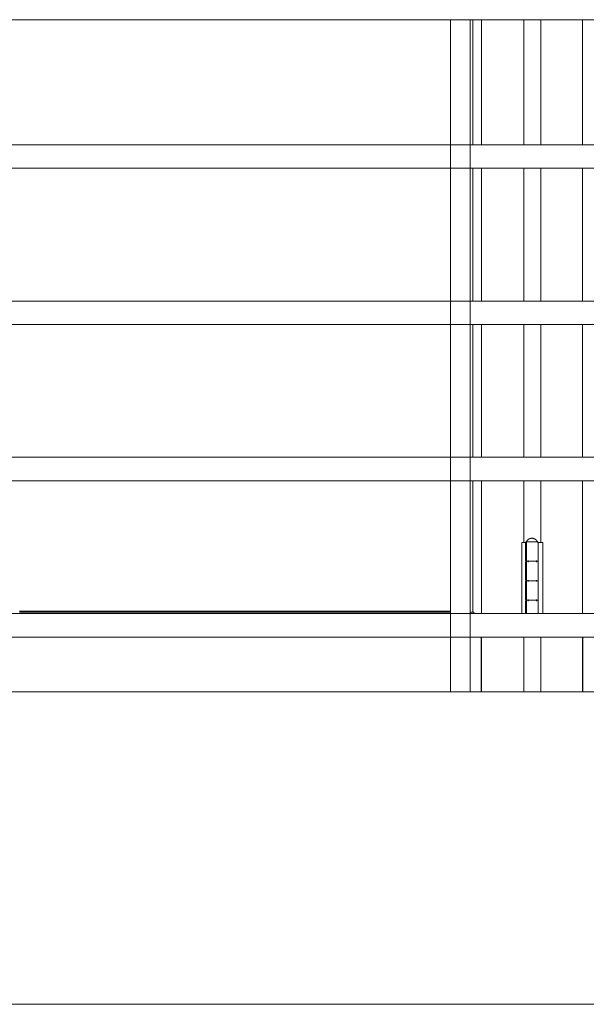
# Model space of a CAD drawing. Header units: inches. Extents: x 424 to 2043, y -237 to 445.
# Tile 826 of 965: x 865.714 to 866.439, y 228.297 to 229.557. Entities that reach past the tile are written whole.
import ezdxf

# ---------------------------------------------------------------- set-up
doc = ezdxf.new("R2010")
doc.units = ezdxf.units.IN
doc.header["$MEASUREMENT"] = 0
for name, color, linetype, lineweight in [('A-DOOR', 31, 'Continuous', 9), ('A-FLOR', 192, 'Continuous', 9), ('A-FLOR-HRAL', 11, 'Continuous', 9)]:
    doc.layers.add(name, color=color, linetype=linetype, lineweight=lineweight)

# ---------------------------------------------------------------- blocks, each defined once
blk = doc.blocks.new('Railing - 25mm-V17-Section 1')
at = {"layer": 'A-FLOR-HRAL'}
for p, q in [((-111.9179, 6.46), (-111.9179, 5.6)), ((-111.906, 6.46), (-111.9179, 6.46)), ((-111.893, 6.46), (-111.906, 6.46)), ((-111.8929, 5.6), (-111.8929, 6.46))]:
    blk.add_line(p, q, dxfattribs=at)
blk = doc.blocks.new('Railing - Railing-202422-Section 1')
at = {"layer": 'A-FLOR-HRAL'}
for p, q in [((-120.33, 14.46), (-109.4346, 14.46)), ((-109.4441, 14.3), (-120.33, 14.3)), ((-120.33, 14.27), (-109.4459, 14.27)), ((-109.456, 14.1), (-120.33, 14.1)), ((-120.33, 14.07), (-109.4578, 14.07)), ((-109.4678, 13.9), (-120.33, 13.9)), ((-120.33, 13.87), (-109.4696, 13.87)), ((-109.4797, 13.7), (-120.3302, 13.7)), ((-120.3301, 13.67), (-109.4815, 13.67))]:
    blk.add_line(p, q, dxfattribs=at)
blk.add_blockref('Railing - 25mm-V17-Section 1', (1.2968, 8))
blk = doc.blocks.new('5-panel_Bi-fold_external_door_10806 - Type 1-V72-Section 1')
at = {"layer": 'A-DOOR'}
for p, q in [((-110.5927, 14.46), (-110.5927, 14.3)), ((-110.5812, 14.46), (-110.5812, 14.3)), ((-110.527, 14.46), (-110.527, 14.3)), ((-110.5056, 14.46), (-110.5056, 14.3)), ((-110.4523, 14.46), (-110.4523, 14.3)), ((-110.5927, 14.27), (-110.5927, 14.1)), ((-110.5812, 14.27), (-110.5812, 14.1)), ((-110.527, 14.27), (-110.527, 14.1)), ((-110.5056, 14.27), (-110.5056, 14.1)), ((-110.4523, 14.27), (-110.4523, 14.1)), ((-110.5927, 14.07), (-110.5927, 13.9)), ((-110.5812, 14.07), (-110.5812, 13.9)), ((-110.527, 14.07), (-110.527, 13.9)), ((-110.5056, 14.07), (-110.5056, 13.9)), ((-110.4523, 14.07), (-110.4523, 13.9)), ((-110.5927, 13.87), (-110.5927, 13.7018)), ((-110.5812, 13.87), (-110.5812, 13.7)), ((-110.527, 13.87), (-110.527, 13.791)), ((-110.5056, 13.87), (-110.5056, 13.791)), ((-110.4523, 13.87), (-110.4523, 13.7)), ((-110.5299, 13.791), (-110.5256, 13.791)), ((-110.5299, 13.7), (-110.5299, 13.791)), ((-110.5256, 13.791), (-110.5239, 13.791)), ((-110.5249, 13.791), (-110.5249, 13.768)), ((-110.5239, 13.7), (-110.5239, 13.791)), ((-110.5169, 13.792), (-110.523, 13.792)), ((-110.5108, 13.792), (-110.5169, 13.792)), ((-110.5098, 13.791), (-110.5091, 13.791)), ((-110.5089, 13.768), (-110.5089, 13.791)), ((-110.5089, 13.791), (-110.5071, 13.791)), ((-110.5089, 13.791), (-110.5089, 13.7)), ((-110.5071, 13.791), (-110.5028, 13.791)), ((-110.5028, 13.791), (-110.5028, 13.7)), ((-110.5249, 13.766), (-110.5249, 13.743)), ((-110.5229, 13.767), (-110.5169, 13.767)), ((-110.5168, 13.767), (-110.5218, 13.767)), ((-110.5217, 13.766), (-110.5217, 13.768)), ((-110.5169, 13.767), (-110.5168, 13.767)), ((-110.511, 13.768), (-110.511, 13.766)), ((-110.5089, 13.743), (-110.5089, 13.766)), ((-110.5249, 13.741), (-110.5249, 13.718)), ((-110.5229, 13.742), (-110.5169, 13.742)), ((-110.5168, 13.742), (-110.5218, 13.742)), ((-110.5217, 13.741), (-110.5217, 13.743)), ((-110.5169, 13.742), (-110.5168, 13.742)), ((-110.511, 13.743), (-110.511, 13.741)), ((-110.5089, 13.718), (-110.5089, 13.741)), ((-110.5249, 13.716), (-110.5249, 13.7)), ((-110.5229, 13.717), (-110.5169, 13.717)), ((-110.5168, 13.717), (-110.5218, 13.717)), ((-110.5217, 13.716), (-110.5217, 13.718)), ((-110.5169, 13.717), (-110.5168, 13.717)), ((-110.511, 13.718), (-110.511, 13.716)), ((-110.5089, 13.7), (-110.5089, 13.716)), ((-110.6212, 13.7031), (-111.1727, 13.7031)), ((-110.6212, 13.7018), (-111.1727, 13.7018)), ((-110.5917, 13.7018), (-110.5964, 13.7018)), ((-110.5917, 13.7018), (-110.5904, 13.7)), ((-110.5819, 13.67), (-110.5819, 13.6)), ((-110.5812, 13.67), (-110.5812, 13.6)), ((-110.527, 13.67), (-110.527, 13.6)), ((-110.5056, 13.67), (-110.5056, 13.6)), ((-110.4523, 13.67), (-110.4523, 13.6)), ((-110.4516, 13.6), (-110.4516, 13.67))]:
    blk.add_line(p, q, dxfattribs=at)
at = {"layer": 'A-DOOR', "flags": 128}
for points in [[(-110.5249, 13.791), (-110.5249, 13.791), (-110.5249, 13.791), (-110.5249, 13.7911), (-110.5248, 13.7911), (-110.5248, 13.7912), (-110.5248, 13.7912), (-110.5248, 13.7912), (-110.5248, 13.7913), (-110.5248, 13.7913), (-110.5248, 13.7914), (-110.5248, 13.7914), (-110.5247, 13.7914), (-110.5247, 13.7915), (-110.5247, 13.7915), (-110.5247, 13.7915), (-110.5247, 13.7916), (-110.5246, 13.7916), (-110.5246, 13.7916), (-110.5246, 13.7916), (-110.5246, 13.7917), (-110.5245, 13.7917), (-110.5245, 13.7917), (-110.5245, 13.7918), (-110.5244, 13.7918), (-110.5244, 13.7918), (-110.5244, 13.7918), (-110.5243, 13.7918), (-110.5243, 13.7919), (-110.5243, 13.7919), (-110.5242, 13.7919), (-110.5242, 13.7919), (-110.5241, 13.7919), (-110.5241, 13.7919), (-110.5241, 13.7919), (-110.524, 13.7919), (-110.524, 13.792), (-110.524, 13.792), (-110.5239, 13.792), (-110.5239, 13.792), (-110.5239, 13.792)], [(-110.5239, 13.792), (-110.5237, 13.7922), (-110.5236, 13.7925), (-110.5234, 13.7928), (-110.5233, 13.793), (-110.5231, 13.7933), (-110.5229, 13.7935), (-110.5227, 13.7938), (-110.5225, 13.794), (-110.5223, 13.7942), (-110.5221, 13.7944), (-110.5218, 13.7946), (-110.5216, 13.7948), (-110.5214, 13.795), (-110.5211, 13.7952), (-110.5208, 13.7954), (-110.5206, 13.7955), (-110.5203, 13.7957), (-110.52, 13.7958), (-110.5197, 13.7959), (-110.5194, 13.796), (-110.5192, 13.7961), (-110.5189, 13.7962), (-110.5186, 13.7963), (-110.5183, 13.7963), (-110.518, 13.7964), (-110.5177, 13.7964), (-110.5173, 13.7964), (-110.517, 13.7965), (-110.5169, 13.7965)], [(-110.5169, 13.792), (-110.5172, 13.792), (-110.5175, 13.792), (-110.5178, 13.792), (-110.518, 13.792), (-110.5183, 13.792), (-110.5186, 13.792), (-110.5189, 13.792), (-110.5191, 13.792), (-110.5194, 13.792), (-110.5196, 13.792), (-110.5199, 13.792), (-110.5201, 13.792), (-110.5204, 13.792), (-110.5206, 13.792), (-110.5209, 13.792), (-110.5211, 13.792), (-110.5213, 13.792), (-110.5215, 13.792), (-110.5217, 13.792), (-110.5219, 13.792), (-110.5221, 13.792), (-110.5223, 13.792), (-110.5225, 13.792), (-110.5226, 13.792), (-110.5228, 13.792), (-110.5229, 13.792), (-110.5231, 13.792), (-110.5232, 13.792), (-110.5233, 13.792), (-110.5234, 13.792), (-110.5235, 13.792), (-110.5236, 13.792), (-110.5237, 13.792), (-110.5237, 13.792), (-110.5238, 13.792), (-110.5238, 13.792), (-110.5238, 13.792), (-110.5239, 13.792), (-110.5239, 13.792)], [(-110.5239, 13.792), (-110.5239, 13.792), (-110.5238, 13.792), (-110.5238, 13.792), (-110.5238, 13.792), (-110.5237, 13.792), (-110.5237, 13.792), (-110.5236, 13.792), (-110.5235, 13.792), (-110.5234, 13.792), (-110.5233, 13.792), (-110.5232, 13.792), (-110.5231, 13.792), (-110.5229, 13.792), (-110.5228, 13.792), (-110.5226, 13.792), (-110.5225, 13.792), (-110.5223, 13.792)], [(-110.5169, 13.7965), (-110.5166, 13.7965), (-110.5162, 13.7964), (-110.5159, 13.7964), (-110.5156, 13.7964), (-110.5153, 13.7963), (-110.515, 13.7962), (-110.5147, 13.7962), (-110.5144, 13.7961), (-110.5142, 13.796), (-110.5139, 13.7959), (-110.5136, 13.7957), (-110.5133, 13.7956), (-110.513, 13.7954), (-110.5128, 13.7953), (-110.5125, 13.7951), (-110.5123, 13.7949), (-110.512, 13.7947), (-110.5118, 13.7946), (-110.5116, 13.7943), (-110.5113, 13.7941), (-110.5111, 13.7939), (-110.5109, 13.7937), (-110.5107, 13.7934), (-110.5106, 13.7932), (-110.5104, 13.7929), (-110.5102, 13.7927), (-110.5101, 13.7924), (-110.5099, 13.7921), (-110.5099, 13.792)], [(-110.5099, 13.792), (-110.5099, 13.792), (-110.5099, 13.792), (-110.5099, 13.792), (-110.51, 13.792), (-110.51, 13.792), (-110.5101, 13.792), (-110.5101, 13.792), (-110.5102, 13.792), (-110.5103, 13.792), (-110.5104, 13.792), (-110.5105, 13.792), (-110.5107, 13.792), (-110.5108, 13.792), (-110.5109, 13.792), (-110.5111, 13.792), (-110.5112, 13.792), (-110.5114, 13.792), (-110.5116, 13.792), (-110.5118, 13.792), (-110.512, 13.792), (-110.5122, 13.792), (-110.5124, 13.792), (-110.5126, 13.792), (-110.5128, 13.792), (-110.5131, 13.792), (-110.5133, 13.792), (-110.5136, 13.792), (-110.5138, 13.792), (-110.5141, 13.792), (-110.5143, 13.792), (-110.5146, 13.792), (-110.5149, 13.792), (-110.5151, 13.792), (-110.5154, 13.792), (-110.5157, 13.792), (-110.5159, 13.792), (-110.5162, 13.792), (-110.5165, 13.792), (-110.5168, 13.792), (-110.5169, 13.792)], [(-110.5114, 13.792), (-110.5113, 13.792), (-110.5111, 13.792), (-110.5109, 13.792), (-110.5108, 13.792), (-110.5107, 13.792), (-110.5105, 13.792), (-110.5104, 13.792), (-110.5103, 13.792), (-110.5102, 13.792), (-110.5101, 13.792), (-110.5101, 13.792), (-110.51, 13.792), (-110.51, 13.792), (-110.5099, 13.792), (-110.5099, 13.792), (-110.5099, 13.792), (-110.5099, 13.792)], [(-110.5099, 13.792), (-110.5098, 13.792), (-110.5098, 13.792), (-110.5097, 13.792), (-110.5097, 13.7919), (-110.5097, 13.7919), (-110.5096, 13.7919), (-110.5096, 13.7919), (-110.5095, 13.7919), (-110.5095, 13.7919), (-110.5095, 13.7919), (-110.5094, 13.7919), (-110.5094, 13.7918), (-110.5094, 13.7918), (-110.5093, 13.7918), (-110.5093, 13.7918), (-110.5093, 13.7918), (-110.5092, 13.7917), (-110.5092, 13.7917), (-110.5092, 13.7917), (-110.5091, 13.7917), (-110.5091, 13.7916), (-110.5091, 13.7916), (-110.5091, 13.7916), (-110.509, 13.7915), (-110.509, 13.7915), (-110.509, 13.7915), (-110.509, 13.7914), (-110.509, 13.7914), (-110.5089, 13.7914), (-110.5089, 13.7913), (-110.5089, 13.7913), (-110.5089, 13.7912), (-110.5089, 13.7912), (-110.5089, 13.7912), (-110.5089, 13.7911), (-110.5089, 13.7911), (-110.5089, 13.7911), (-110.5089, 13.791), (-110.5089, 13.791), (-110.5089, 13.791)], [(-110.5239, 13.767), (-110.5239, 13.767), (-110.5239, 13.767), (-110.524, 13.767), (-110.524, 13.767), (-110.5241, 13.767), (-110.5241, 13.767), (-110.5241, 13.767), (-110.5242, 13.767), (-110.5242, 13.767), (-110.5243, 13.767), (-110.5243, 13.7671), (-110.5243, 13.7671), (-110.5244, 13.7671), (-110.5244, 13.7671), (-110.5244, 13.7671), (-110.5245, 13.7672), (-110.5245, 13.7672), (-110.5245, 13.7672), (-110.5246, 13.7672), (-110.5246, 13.7673), (-110.5246, 13.7673), (-110.5246, 13.7673), (-110.5247, 13.7674), (-110.5247, 13.7674), (-110.5247, 13.7674), (-110.5247, 13.7675), (-110.5247, 13.7675), (-110.5248, 13.7675), (-110.5248, 13.7676), (-110.5248, 13.7676), (-110.5248, 13.7676), (-110.5248, 13.7677), (-110.5248, 13.7677), (-110.5248, 13.7678), (-110.5248, 13.7678), (-110.5249, 13.7678), (-110.5249, 13.7679), (-110.5249, 13.7679), (-110.5249, 13.768), (-110.5249, 13.768)], [(-110.5249, 13.766), (-110.5249, 13.766), (-110.5249, 13.766), (-110.5249, 13.7661), (-110.5248, 13.7661), (-110.5248, 13.7662), (-110.5248, 13.7662), (-110.5248, 13.7662), (-110.5248, 13.7663), (-110.5248, 13.7663), (-110.5248, 13.7664), (-110.5248, 13.7664), (-110.5247, 13.7664), (-110.5247, 13.7665), (-110.5247, 13.7665), (-110.5247, 13.7665), (-110.5247, 13.7666), (-110.5246, 13.7666), (-110.5246, 13.7666), (-110.5246, 13.7666), (-110.5246, 13.7667), (-110.5245, 13.7667), (-110.5245, 13.7667), (-110.5245, 13.7668), (-110.5244, 13.7668), (-110.5244, 13.7668), (-110.5244, 13.7668), (-110.5243, 13.7668), (-110.5243, 13.7669), (-110.5243, 13.7669), (-110.5242, 13.7669), (-110.5242, 13.7669), (-110.5241, 13.7669), (-110.5241, 13.7669), (-110.5241, 13.7669), (-110.524, 13.7669), (-110.524, 13.767), (-110.524, 13.767), (-110.5239, 13.767), (-110.5239, 13.767), (-110.5239, 13.767)], [(-110.5168, 13.767), (-110.5171, 13.767), (-110.5174, 13.767), (-110.5176, 13.767), (-110.5179, 13.767), (-110.5182, 13.767), (-110.5185, 13.767), (-110.5187, 13.767), (-110.519, 13.767), (-110.5193, 13.767), (-110.5195, 13.767), (-110.5198, 13.767), (-110.52, 13.767), (-110.5203, 13.767), (-110.5205, 13.767), (-110.5208, 13.767), (-110.521, 13.767), (-110.5212, 13.767), (-110.5214, 13.767), (-110.5216, 13.767), (-110.5218, 13.767), (-110.522, 13.767), (-110.5222, 13.767), (-110.5224, 13.767), (-110.5226, 13.767), (-110.5227, 13.767), (-110.5229, 13.767), (-110.523, 13.767), (-110.5231, 13.767), (-110.5233, 13.767), (-110.5234, 13.767), (-110.5235, 13.767), (-110.5236, 13.767), (-110.5236, 13.767), (-110.5237, 13.767), (-110.5238, 13.767), (-110.5238, 13.767), (-110.5238, 13.767), (-110.5239, 13.767), (-110.5239, 13.767)], [(-110.5239, 13.767), (-110.5239, 13.767), (-110.5238, 13.767), (-110.5238, 13.767), (-110.5238, 13.767), (-110.5237, 13.767), (-110.5237, 13.767), (-110.5236, 13.767), (-110.5235, 13.767), (-110.5234, 13.767), (-110.5233, 13.767), (-110.5232, 13.767), (-110.5231, 13.767), (-110.5229, 13.767), (-110.5228, 13.767), (-110.5226, 13.767), (-110.5225, 13.767), (-110.5223, 13.767), (-110.5221, 13.767), (-110.5219, 13.767), (-110.5217, 13.767), (-110.5215, 13.767), (-110.5213, 13.767), (-110.5211, 13.767), (-110.5209, 13.767), (-110.5206, 13.767), (-110.5204, 13.767), (-110.5202, 13.767), (-110.5199, 13.767), (-110.5197, 13.767), (-110.5194, 13.767), (-110.5191, 13.767), (-110.5189, 13.767), (-110.5186, 13.767), (-110.5183, 13.767), (-110.5181, 13.767), (-110.5178, 13.767), (-110.5175, 13.767), (-110.5172, 13.767), (-110.5169, 13.767), (-110.5169, 13.767)], [(-110.5169, 13.767), (-110.5172, 13.767), (-110.5175, 13.767), (-110.5178, 13.767), (-110.518, 13.767), (-110.5183, 13.767), (-110.5186, 13.767), (-110.5189, 13.767), (-110.5191, 13.767), (-110.5194, 13.767), (-110.5196, 13.767), (-110.5199, 13.767), (-110.5201, 13.767), (-110.5204, 13.767), (-110.5206, 13.767), (-110.5209, 13.767), (-110.5211, 13.767), (-110.5213, 13.767), (-110.5215, 13.767), (-110.5217, 13.767), (-110.5219, 13.767), (-110.5221, 13.767), (-110.5223, 13.767), (-110.5225, 13.767), (-110.5226, 13.767), (-110.5228, 13.767), (-110.5229, 13.767), (-110.5231, 13.767), (-110.5232, 13.767), (-110.5233, 13.767), (-110.5234, 13.767), (-110.5235, 13.767), (-110.5236, 13.767), (-110.5237, 13.767), (-110.5237, 13.767), (-110.5238, 13.767), (-110.5238, 13.767), (-110.5238, 13.767), (-110.5239, 13.767), (-110.5239, 13.767)], [(-110.5239, 13.767), (-110.5239, 13.767), (-110.5238, 13.767), (-110.5238, 13.767), (-110.5238, 13.767), (-110.5237, 13.767), (-110.5237, 13.767), (-110.5236, 13.767), (-110.5235, 13.767), (-110.5234, 13.767), (-110.5233, 13.767), (-110.5232, 13.767), (-110.5231, 13.767), (-110.5229, 13.767), (-110.5228, 13.767), (-110.5226, 13.767), (-110.5225, 13.767), (-110.5223, 13.767), (-110.5221, 13.767), (-110.5219, 13.767), (-110.5217, 13.767), (-110.5215, 13.767), (-110.5213, 13.767), (-110.5211, 13.767), (-110.5209, 13.767), (-110.5206, 13.767), (-110.5204, 13.767), (-110.5202, 13.767), (-110.5199, 13.767), (-110.5197, 13.767), (-110.5194, 13.767), (-110.5191, 13.767), (-110.5189, 13.767), (-110.5186, 13.767), (-110.5183, 13.767), (-110.5181, 13.767), (-110.5178, 13.767), (-110.5175, 13.767), (-110.5172, 13.767), (-110.5169, 13.767), (-110.5168, 13.767)], [(-110.5169, 13.767), (-110.5166, 13.767), (-110.5164, 13.767), (-110.5161, 13.767), (-110.5158, 13.767), (-110.5155, 13.767), (-110.5153, 13.767), (-110.515, 13.767), (-110.5147, 13.767), (-110.5145, 13.767), (-110.5142, 13.767), (-110.5139, 13.767), (-110.5137, 13.767), (-110.5134, 13.767), (-110.5132, 13.767), (-110.513, 13.767), (-110.5127, 13.767), (-110.5125, 13.767), (-110.5123, 13.767), (-110.5121, 13.767), (-110.5119, 13.767), (-110.5117, 13.767), (-110.5115, 13.767), (-110.5113, 13.767), (-110.5112, 13.767), (-110.511, 13.767), (-110.5109, 13.767), (-110.5107, 13.767), (-110.5106, 13.767), (-110.5105, 13.767), (-110.5104, 13.767), (-110.5103, 13.767), (-110.5102, 13.767), (-110.5101, 13.767), (-110.51, 13.767), (-110.51, 13.767), (-110.5099, 13.767), (-110.5099, 13.767), (-110.5099, 13.767), (-110.5099, 13.767)], [(-110.5099, 13.767), (-110.5099, 13.767), (-110.5099, 13.767), (-110.5099, 13.767), (-110.51, 13.767), (-110.51, 13.767), (-110.5101, 13.767), (-110.5101, 13.767), (-110.5102, 13.767), (-110.5103, 13.767), (-110.5104, 13.767), (-110.5105, 13.767), (-110.5107, 13.767), (-110.5108, 13.767), (-110.5109, 13.767), (-110.5111, 13.767), (-110.5112, 13.767), (-110.5114, 13.767), (-110.5116, 13.767), (-110.5118, 13.767), (-110.512, 13.767), (-110.5122, 13.767), (-110.5124, 13.767), (-110.5126, 13.767), (-110.5128, 13.767), (-110.5131, 13.767), (-110.5133, 13.767), (-110.5136, 13.767), (-110.5138, 13.767), (-110.5141, 13.767), (-110.5143, 13.767), (-110.5146, 13.767), (-110.5149, 13.767), (-110.5151, 13.767), (-110.5154, 13.767), (-110.5157, 13.767), (-110.5159, 13.767), (-110.5162, 13.767), (-110.5165, 13.767), (-110.5168, 13.767), (-110.5169, 13.767)], [(-110.5099, 13.767), (-110.5099, 13.767), (-110.5099, 13.767), (-110.5099, 13.767), (-110.51, 13.767), (-110.51, 13.767), (-110.5101, 13.767), (-110.5101, 13.767), (-110.5102, 13.767), (-110.5103, 13.767), (-110.5104, 13.767), (-110.5105, 13.767), (-110.5107, 13.767), (-110.5108, 13.767), (-110.5109, 13.767), (-110.5111, 13.767), (-110.5112, 13.767), (-110.5114, 13.767), (-110.5116, 13.767), (-110.5118, 13.767), (-110.512, 13.767), (-110.5122, 13.767), (-110.5124, 13.767), (-110.5126, 13.767), (-110.5128, 13.767), (-110.5131, 13.767), (-110.5133, 13.767), (-110.5136, 13.767), (-110.5138, 13.767), (-110.5141, 13.767), (-110.5143, 13.767), (-110.5146, 13.767), (-110.5149, 13.767), (-110.5151, 13.767), (-110.5154, 13.767), (-110.5157, 13.767), (-110.5159, 13.767), (-110.5162, 13.767), (-110.5165, 13.767), (-110.5168, 13.767), (-110.5168, 13.767)], [(-110.5168, 13.767), (-110.5165, 13.767), (-110.5162, 13.767), (-110.516, 13.767), (-110.5157, 13.767), (-110.5154, 13.767), (-110.5151, 13.767), (-110.5149, 13.767), (-110.5146, 13.767), (-110.5143, 13.767), (-110.5141, 13.767), (-110.5138, 13.767), (-110.5136, 13.767), (-110.5133, 13.767), (-110.5131, 13.767), (-110.5129, 13.767), (-110.5126, 13.767), (-110.5124, 13.767), (-110.5122, 13.767), (-110.512, 13.767), (-110.5118, 13.767), (-110.5116, 13.767), (-110.5114, 13.767), (-110.5113, 13.767), (-110.5111, 13.767), (-110.5109, 13.767), (-110.5108, 13.767), (-110.5107, 13.767), (-110.5105, 13.767), (-110.5104, 13.767), (-110.5103, 13.767), (-110.5102, 13.767), (-110.5101, 13.767), (-110.5101, 13.767), (-110.51, 13.767), (-110.51, 13.767), (-110.5099, 13.767), (-110.5099, 13.767), (-110.5099, 13.767), (-110.5099, 13.767)], [(-110.5089, 13.768), (-110.5089, 13.7679), (-110.5089, 13.7679), (-110.5089, 13.7678), (-110.5089, 13.7678), (-110.5089, 13.7678), (-110.5089, 13.7677), (-110.5089, 13.7677), (-110.5089, 13.7676), (-110.5089, 13.7676), (-110.5089, 13.7676), (-110.509, 13.7675), (-110.509, 13.7675), (-110.509, 13.7675), (-110.509, 13.7674), (-110.509, 13.7674), (-110.5091, 13.7674), (-110.5091, 13.7673), (-110.5091, 13.7673), (-110.5091, 13.7673), (-110.5092, 13.7672), (-110.5092, 13.7672), (-110.5092, 13.7672), (-110.5093, 13.7672), (-110.5093, 13.7671), (-110.5093, 13.7671), (-110.5094, 13.7671), (-110.5094, 13.7671), (-110.5094, 13.7671), (-110.5095, 13.767), (-110.5095, 13.767), (-110.5095, 13.767), (-110.5096, 13.767), (-110.5096, 13.767), (-110.5097, 13.767), (-110.5097, 13.767), (-110.5097, 13.767), (-110.5098, 13.767), (-110.5098, 13.767), (-110.5099, 13.767), (-110.5099, 13.767)], [(-110.5099, 13.767), (-110.5098, 13.767), (-110.5098, 13.767), (-110.5097, 13.767), (-110.5097, 13.7669), (-110.5097, 13.7669), (-110.5096, 13.7669), (-110.5096, 13.7669), (-110.5095, 13.7669), (-110.5095, 13.7669), (-110.5095, 13.7669), (-110.5094, 13.7669), (-110.5094, 13.7668), (-110.5094, 13.7668), (-110.5093, 13.7668), (-110.5093, 13.7668), (-110.5093, 13.7668), (-110.5092, 13.7667), (-110.5092, 13.7667), (-110.5092, 13.7667), (-110.5091, 13.7667), (-110.5091, 13.7666), (-110.5091, 13.7666), (-110.5091, 13.7666), (-110.509, 13.7665), (-110.509, 13.7665), (-110.509, 13.7665), (-110.509, 13.7664), (-110.509, 13.7664), (-110.5089, 13.7664), (-110.5089, 13.7663), (-110.5089, 13.7663), (-110.5089, 13.7662), (-110.5089, 13.7662), (-110.5089, 13.7662), (-110.5089, 13.7661), (-110.5089, 13.7661), (-110.5089, 13.7661), (-110.5089, 13.766), (-110.5089, 13.766), (-110.5089, 13.766)], [(-110.5239, 13.742), (-110.5239, 13.742), (-110.5239, 13.742), (-110.524, 13.742), (-110.524, 13.742), (-110.5241, 13.742), (-110.5241, 13.742), (-110.5241, 13.742), (-110.5242, 13.742), (-110.5242, 13.742), (-110.5243, 13.742), (-110.5243, 13.7421), (-110.5243, 13.7421), (-110.5244, 13.7421), (-110.5244, 13.7421), (-110.5244, 13.7421), (-110.5245, 13.7422), (-110.5245, 13.7422), (-110.5245, 13.7422), (-110.5246, 13.7422), (-110.5246, 13.7423), (-110.5246, 13.7423), (-110.5246, 13.7423), (-110.5247, 13.7424), (-110.5247, 13.7424), (-110.5247, 13.7424), (-110.5247, 13.7425), (-110.5247, 13.7425), (-110.5248, 13.7425), (-110.5248, 13.7426), (-110.5248, 13.7426), (-110.5248, 13.7426), (-110.5248, 13.7427), (-110.5248, 13.7427), (-110.5248, 13.7428), (-110.5248, 13.7428), (-110.5249, 13.7428), (-110.5249, 13.7429), (-110.5249, 13.7429), (-110.5249, 13.743), (-110.5249, 13.743)], [(-110.5249, 13.741), (-110.5249, 13.741), (-110.5249, 13.741), (-110.5249, 13.7411), (-110.5248, 13.7411), (-110.5248, 13.7412), (-110.5248, 13.7412), (-110.5248, 13.7412), (-110.5248, 13.7413), (-110.5248, 13.7413), (-110.5248, 13.7414), (-110.5248, 13.7414), (-110.5247, 13.7414), (-110.5247, 13.7415), (-110.5247, 13.7415), (-110.5247, 13.7415), (-110.5247, 13.7416), (-110.5246, 13.7416), (-110.5246, 13.7416), (-110.5246, 13.7416), (-110.5246, 13.7417), (-110.5245, 13.7417), (-110.5245, 13.7417), (-110.5245, 13.7418), (-110.5244, 13.7418), (-110.5244, 13.7418), (-110.5244, 13.7418), (-110.5243, 13.7418), (-110.5243, 13.7419), (-110.5243, 13.7419), (-110.5242, 13.7419), (-110.5242, 13.7419), (-110.5241, 13.7419), (-110.5241, 13.7419), (-110.5241, 13.7419), (-110.524, 13.7419), (-110.524, 13.742), (-110.524, 13.742), (-110.5239, 13.742), (-110.5239, 13.742), (-110.5239, 13.742)], [(-110.5168, 13.742), (-110.5171, 13.742), (-110.5174, 13.742), (-110.5176, 13.742), (-110.5179, 13.742), (-110.5182, 13.742), (-110.5185, 13.742), (-110.5187, 13.742), (-110.519, 13.742), (-110.5193, 13.742), (-110.5195, 13.742), (-110.5198, 13.742), (-110.52, 13.742), (-110.5203, 13.742), (-110.5205, 13.742), (-110.5208, 13.742), (-110.521, 13.742), (-110.5212, 13.742), (-110.5214, 13.742), (-110.5216, 13.742), (-110.5218, 13.742), (-110.522, 13.742), (-110.5222, 13.742), (-110.5224, 13.742), (-110.5226, 13.742), (-110.5227, 13.742), (-110.5229, 13.742), (-110.523, 13.742), (-110.5231, 13.742), (-110.5233, 13.742), (-110.5234, 13.742), (-110.5235, 13.742), (-110.5236, 13.742), (-110.5236, 13.742), (-110.5237, 13.742), (-110.5238, 13.742), (-110.5238, 13.742), (-110.5238, 13.742), (-110.5239, 13.742), (-110.5239, 13.742)], [(-110.5239, 13.742), (-110.5239, 13.742), (-110.5238, 13.742), (-110.5238, 13.742), (-110.5238, 13.742), (-110.5237, 13.742), (-110.5237, 13.742), (-110.5236, 13.742), (-110.5235, 13.742), (-110.5234, 13.742), (-110.5233, 13.742), (-110.5232, 13.742), (-110.5231, 13.742), (-110.5229, 13.742), (-110.5228, 13.742), (-110.5226, 13.742), (-110.5225, 13.742), (-110.5223, 13.742), (-110.5221, 13.742), (-110.5219, 13.742), (-110.5217, 13.742), (-110.5215, 13.742), (-110.5213, 13.742), (-110.5211, 13.742), (-110.5209, 13.742), (-110.5206, 13.742), (-110.5204, 13.742), (-110.5202, 13.742), (-110.5199, 13.742), (-110.5197, 13.742), (-110.5194, 13.742), (-110.5191, 13.742), (-110.5189, 13.742), (-110.5186, 13.742), (-110.5183, 13.742), (-110.5181, 13.742), (-110.5178, 13.742), (-110.5175, 13.742), (-110.5172, 13.742), (-110.5169, 13.742), (-110.5169, 13.742)], [(-110.5169, 13.742), (-110.5172, 13.742), (-110.5175, 13.742), (-110.5178, 13.742), (-110.518, 13.742), (-110.5183, 13.742), (-110.5186, 13.742), (-110.5189, 13.742), (-110.5191, 13.742), (-110.5194, 13.742), (-110.5196, 13.742), (-110.5199, 13.742), (-110.5201, 13.742), (-110.5204, 13.742), (-110.5206, 13.742), (-110.5209, 13.742), (-110.5211, 13.742), (-110.5213, 13.742), (-110.5215, 13.742), (-110.5217, 13.742), (-110.5219, 13.742), (-110.5221, 13.742), (-110.5223, 13.742), (-110.5225, 13.742), (-110.5226, 13.742), (-110.5228, 13.742), (-110.5229, 13.742), (-110.5231, 13.742), (-110.5232, 13.742), (-110.5233, 13.742), (-110.5234, 13.742), (-110.5235, 13.742), (-110.5236, 13.742), (-110.5237, 13.742), (-110.5237, 13.742), (-110.5238, 13.742), (-110.5238, 13.742), (-110.5238, 13.742), (-110.5239, 13.742), (-110.5239, 13.742)], [(-110.5239, 13.742), (-110.5239, 13.742), (-110.5238, 13.742), (-110.5238, 13.742), (-110.5238, 13.742), (-110.5237, 13.742), (-110.5237, 13.742), (-110.5236, 13.742), (-110.5235, 13.742), (-110.5234, 13.742), (-110.5233, 13.742), (-110.5232, 13.742), (-110.5231, 13.742), (-110.5229, 13.742), (-110.5228, 13.742), (-110.5226, 13.742), (-110.5225, 13.742), (-110.5223, 13.742), (-110.5221, 13.742), (-110.5219, 13.742), (-110.5217, 13.742), (-110.5215, 13.742), (-110.5213, 13.742), (-110.5211, 13.742), (-110.5209, 13.742), (-110.5206, 13.742), (-110.5204, 13.742), (-110.5202, 13.742), (-110.5199, 13.742), (-110.5197, 13.742), (-110.5194, 13.742), (-110.5191, 13.742), (-110.5189, 13.742), (-110.5186, 13.742), (-110.5183, 13.742), (-110.5181, 13.742), (-110.5178, 13.742), (-110.5175, 13.742), (-110.5172, 13.742), (-110.5169, 13.742), (-110.5168, 13.742)], [(-110.5169, 13.742), (-110.5166, 13.742), (-110.5164, 13.742), (-110.5161, 13.742), (-110.5158, 13.742), (-110.5155, 13.742), (-110.5153, 13.742), (-110.515, 13.742), (-110.5147, 13.742), (-110.5145, 13.742), (-110.5142, 13.742), (-110.5139, 13.742), (-110.5137, 13.742), (-110.5134, 13.742), (-110.5132, 13.742), (-110.513, 13.742), (-110.5127, 13.742), (-110.5125, 13.742), (-110.5123, 13.742), (-110.5121, 13.742), (-110.5119, 13.742), (-110.5117, 13.742), (-110.5115, 13.742), (-110.5113, 13.742), (-110.5112, 13.742), (-110.511, 13.742), (-110.5109, 13.742), (-110.5107, 13.742), (-110.5106, 13.742), (-110.5105, 13.742), (-110.5104, 13.742), (-110.5103, 13.742), (-110.5102, 13.742), (-110.5101, 13.742), (-110.51, 13.742), (-110.51, 13.742), (-110.5099, 13.742), (-110.5099, 13.742), (-110.5099, 13.742), (-110.5099, 13.742)], [(-110.5099, 13.742), (-110.5099, 13.742), (-110.5099, 13.742), (-110.5099, 13.742), (-110.51, 13.742), (-110.51, 13.742), (-110.5101, 13.742), (-110.5101, 13.742), (-110.5102, 13.742), (-110.5103, 13.742), (-110.5104, 13.742), (-110.5105, 13.742), (-110.5107, 13.742), (-110.5108, 13.742), (-110.5109, 13.742), (-110.5111, 13.742), (-110.5112, 13.742), (-110.5114, 13.742), (-110.5116, 13.742), (-110.5118, 13.742), (-110.512, 13.742), (-110.5122, 13.742), (-110.5124, 13.742), (-110.5126, 13.742), (-110.5128, 13.742), (-110.5131, 13.742), (-110.5133, 13.742), (-110.5136, 13.742), (-110.5138, 13.742), (-110.5141, 13.742), (-110.5143, 13.742), (-110.5146, 13.742), (-110.5149, 13.742), (-110.5151, 13.742), (-110.5154, 13.742), (-110.5157, 13.742), (-110.5159, 13.742), (-110.5162, 13.742), (-110.5165, 13.742), (-110.5168, 13.742), (-110.5169, 13.742)], [(-110.5099, 13.742), (-110.5099, 13.742), (-110.5099, 13.742), (-110.5099, 13.742), (-110.51, 13.742), (-110.51, 13.742), (-110.5101, 13.742), (-110.5101, 13.742), (-110.5102, 13.742), (-110.5103, 13.742), (-110.5104, 13.742), (-110.5105, 13.742), (-110.5107, 13.742), (-110.5108, 13.742), (-110.5109, 13.742), (-110.5111, 13.742), (-110.5112, 13.742), (-110.5114, 13.742), (-110.5116, 13.742), (-110.5118, 13.742), (-110.512, 13.742), (-110.5122, 13.742), (-110.5124, 13.742), (-110.5126, 13.742), (-110.5128, 13.742), (-110.5131, 13.742), (-110.5133, 13.742), (-110.5136, 13.742), (-110.5138, 13.742), (-110.5141, 13.742), (-110.5143, 13.742), (-110.5146, 13.742), (-110.5149, 13.742), (-110.5151, 13.742), (-110.5154, 13.742), (-110.5157, 13.742), (-110.5159, 13.742), (-110.5162, 13.742), (-110.5165, 13.742), (-110.5168, 13.742), (-110.5168, 13.742)], [(-110.5168, 13.742), (-110.5165, 13.742), (-110.5162, 13.742), (-110.516, 13.742), (-110.5157, 13.742), (-110.5154, 13.742), (-110.5151, 13.742), (-110.5149, 13.742), (-110.5146, 13.742), (-110.5143, 13.742), (-110.5141, 13.742), (-110.5138, 13.742), (-110.5136, 13.742), (-110.5133, 13.742), (-110.5131, 13.742), (-110.5129, 13.742), (-110.5126, 13.742), (-110.5124, 13.742), (-110.5122, 13.742), (-110.512, 13.742), (-110.5118, 13.742), (-110.5116, 13.742), (-110.5114, 13.742), (-110.5113, 13.742), (-110.5111, 13.742), (-110.5109, 13.742), (-110.5108, 13.742), (-110.5107, 13.742), (-110.5105, 13.742), (-110.5104, 13.742), (-110.5103, 13.742), (-110.5102, 13.742), (-110.5101, 13.742), (-110.5101, 13.742), (-110.51, 13.742), (-110.51, 13.742), (-110.5099, 13.742), (-110.5099, 13.742), (-110.5099, 13.742), (-110.5099, 13.742)], [(-110.5089, 13.743), (-110.5089, 13.7429), (-110.5089, 13.7429), (-110.5089, 13.7428), (-110.5089, 13.7428), (-110.5089, 13.7428), (-110.5089, 13.7427), (-110.5089, 13.7427), (-110.5089, 13.7426), (-110.5089, 13.7426), (-110.5089, 13.7426), (-110.509, 13.7425), (-110.509, 13.7425), (-110.509, 13.7425), (-110.509, 13.7424), (-110.509, 13.7424), (-110.5091, 13.7424), (-110.5091, 13.7423), (-110.5091, 13.7423), (-110.5091, 13.7423), (-110.5092, 13.7422), (-110.5092, 13.7422), (-110.5092, 13.7422), (-110.5093, 13.7422), (-110.5093, 13.7421), (-110.5093, 13.7421), (-110.5094, 13.7421), (-110.5094, 13.7421), (-110.5094, 13.7421), (-110.5095, 13.742), (-110.5095, 13.742), (-110.5095, 13.742), (-110.5096, 13.742), (-110.5096, 13.742), (-110.5097, 13.742), (-110.5097, 13.742), (-110.5097, 13.742), (-110.5098, 13.742), (-110.5098, 13.742), (-110.5099, 13.742), (-110.5099, 13.742)], [(-110.5099, 13.742), (-110.5098, 13.742), (-110.5098, 13.742), (-110.5097, 13.742), (-110.5097, 13.7419), (-110.5097, 13.7419), (-110.5096, 13.7419), (-110.5096, 13.7419), (-110.5095, 13.7419), (-110.5095, 13.7419), (-110.5095, 13.7419), (-110.5094, 13.7419), (-110.5094, 13.7418), (-110.5094, 13.7418), (-110.5093, 13.7418), (-110.5093, 13.7418), (-110.5093, 13.7418), (-110.5092, 13.7417), (-110.5092, 13.7417), (-110.5092, 13.7417), (-110.5091, 13.7417), (-110.5091, 13.7416), (-110.5091, 13.7416), (-110.5091, 13.7416), (-110.509, 13.7415), (-110.509, 13.7415), (-110.509, 13.7415), (-110.509, 13.7414), (-110.509, 13.7414), (-110.5089, 13.7414), (-110.5089, 13.7413), (-110.5089, 13.7413), (-110.5089, 13.7412), (-110.5089, 13.7412), (-110.5089, 13.7412), (-110.5089, 13.7411), (-110.5089, 13.7411), (-110.5089, 13.7411), (-110.5089, 13.741), (-110.5089, 13.741), (-110.5089, 13.741)], [(-110.5239, 13.717), (-110.5239, 13.717), (-110.5239, 13.717), (-110.524, 13.717), (-110.524, 13.717), (-110.5241, 13.717), (-110.5241, 13.717), (-110.5241, 13.717), (-110.5242, 13.717), (-110.5242, 13.717), (-110.5243, 13.717), (-110.5243, 13.7171), (-110.5243, 13.7171), (-110.5244, 13.7171), (-110.5244, 13.7171), (-110.5244, 13.7171), (-110.5245, 13.7172), (-110.5245, 13.7172), (-110.5245, 13.7172), (-110.5246, 13.7172), (-110.5246, 13.7173), (-110.5246, 13.7173), (-110.5246, 13.7173), (-110.5247, 13.7174), (-110.5247, 13.7174), (-110.5247, 13.7174), (-110.5247, 13.7175), (-110.5247, 13.7175), (-110.5248, 13.7175), (-110.5248, 13.7176), (-110.5248, 13.7176), (-110.5248, 13.7176), (-110.5248, 13.7177), (-110.5248, 13.7177), (-110.5248, 13.7178), (-110.5248, 13.7178), (-110.5249, 13.7178), (-110.5249, 13.7179), (-110.5249, 13.7179), (-110.5249, 13.718), (-110.5249, 13.718)], [(-110.5249, 13.716), (-110.5249, 13.716), (-110.5249, 13.716), (-110.5249, 13.7161), (-110.5248, 13.7161), (-110.5248, 13.7162), (-110.5248, 13.7162), (-110.5248, 13.7162), (-110.5248, 13.7163), (-110.5248, 13.7163), (-110.5248, 13.7164), (-110.5248, 13.7164), (-110.5247, 13.7164), (-110.5247, 13.7165), (-110.5247, 13.7165), (-110.5247, 13.7165), (-110.5247, 13.7166), (-110.5246, 13.7166), (-110.5246, 13.7166), (-110.5246, 13.7166), (-110.5246, 13.7167), (-110.5245, 13.7167), (-110.5245, 13.7167), (-110.5245, 13.7168), (-110.5244, 13.7168), (-110.5244, 13.7168), (-110.5244, 13.7168), (-110.5243, 13.7168), (-110.5243, 13.7169), (-110.5243, 13.7169), (-110.5242, 13.7169), (-110.5242, 13.7169), (-110.5241, 13.7169), (-110.5241, 13.7169), (-110.5241, 13.7169), (-110.524, 13.7169), (-110.524, 13.717), (-110.524, 13.717), (-110.5239, 13.717), (-110.5239, 13.717), (-110.5239, 13.717)], [(-110.5168, 13.717), (-110.5171, 13.717), (-110.5174, 13.717), (-110.5176, 13.717), (-110.5179, 13.717), (-110.5182, 13.717), (-110.5185, 13.717), (-110.5187, 13.717), (-110.519, 13.717), (-110.5193, 13.717), (-110.5195, 13.717), (-110.5198, 13.717), (-110.52, 13.717), (-110.5203, 13.717), (-110.5205, 13.717), (-110.5208, 13.717), (-110.521, 13.717), (-110.5212, 13.717), (-110.5214, 13.717), (-110.5216, 13.717), (-110.5218, 13.717), (-110.522, 13.717), (-110.5222, 13.717), (-110.5224, 13.717), (-110.5226, 13.717), (-110.5227, 13.717), (-110.5229, 13.717), (-110.523, 13.717), (-110.5231, 13.717), (-110.5233, 13.717), (-110.5234, 13.717), (-110.5235, 13.717), (-110.5236, 13.717), (-110.5236, 13.717), (-110.5237, 13.717), (-110.5238, 13.717), (-110.5238, 13.717), (-110.5238, 13.717), (-110.5239, 13.717), (-110.5239, 13.717)], [(-110.5239, 13.717), (-110.5239, 13.717), (-110.5238, 13.717), (-110.5238, 13.717), (-110.5238, 13.717), (-110.5237, 13.717), (-110.5237, 13.717), (-110.5236, 13.717), (-110.5235, 13.717), (-110.5234, 13.717), (-110.5233, 13.717), (-110.5232, 13.717), (-110.5231, 13.717), (-110.5229, 13.717), (-110.5228, 13.717), (-110.5226, 13.717), (-110.5225, 13.717), (-110.5223, 13.717), (-110.5221, 13.717), (-110.5219, 13.717), (-110.5217, 13.717), (-110.5215, 13.717), (-110.5213, 13.717), (-110.5211, 13.717), (-110.5209, 13.717), (-110.5206, 13.717), (-110.5204, 13.717), (-110.5202, 13.717), (-110.5199, 13.717), (-110.5197, 13.717), (-110.5194, 13.717), (-110.5191, 13.717), (-110.5189, 13.717), (-110.5186, 13.717), (-110.5183, 13.717), (-110.5181, 13.717), (-110.5178, 13.717), (-110.5175, 13.717), (-110.5172, 13.717), (-110.5169, 13.717), (-110.5169, 13.717)], [(-110.5169, 13.717), (-110.5172, 13.717), (-110.5175, 13.717), (-110.5178, 13.717), (-110.518, 13.717), (-110.5183, 13.717), (-110.5186, 13.717), (-110.5189, 13.717), (-110.5191, 13.717), (-110.5194, 13.717), (-110.5196, 13.717), (-110.5199, 13.717), (-110.5201, 13.717), (-110.5204, 13.717), (-110.5206, 13.717), (-110.5209, 13.717), (-110.5211, 13.717), (-110.5213, 13.717), (-110.5215, 13.717), (-110.5217, 13.717), (-110.5219, 13.717), (-110.5221, 13.717), (-110.5223, 13.717), (-110.5225, 13.717), (-110.5226, 13.717), (-110.5228, 13.717), (-110.5229, 13.717), (-110.5231, 13.717), (-110.5232, 13.717), (-110.5233, 13.717), (-110.5234, 13.717), (-110.5235, 13.717), (-110.5236, 13.717), (-110.5237, 13.717), (-110.5237, 13.717), (-110.5238, 13.717), (-110.5238, 13.717), (-110.5238, 13.717), (-110.5239, 13.717), (-110.5239, 13.717)], [(-110.5239, 13.717), (-110.5239, 13.717), (-110.5238, 13.717), (-110.5238, 13.717), (-110.5238, 13.717), (-110.5237, 13.717), (-110.5237, 13.717), (-110.5236, 13.717), (-110.5235, 13.717), (-110.5234, 13.717), (-110.5233, 13.717), (-110.5232, 13.717), (-110.5231, 13.717), (-110.5229, 13.717), (-110.5228, 13.717), (-110.5226, 13.717), (-110.5225, 13.717), (-110.5223, 13.717), (-110.5221, 13.717), (-110.5219, 13.717), (-110.5217, 13.717), (-110.5215, 13.717), (-110.5213, 13.717), (-110.5211, 13.717), (-110.5209, 13.717), (-110.5206, 13.717), (-110.5204, 13.717), (-110.5202, 13.717), (-110.5199, 13.717), (-110.5197, 13.717), (-110.5194, 13.717), (-110.5191, 13.717), (-110.5189, 13.717), (-110.5186, 13.717), (-110.5183, 13.717), (-110.5181, 13.717), (-110.5178, 13.717), (-110.5175, 13.717), (-110.5172, 13.717), (-110.5169, 13.717), (-110.5168, 13.717)], [(-110.5169, 13.717), (-110.5166, 13.717), (-110.5164, 13.717), (-110.5161, 13.717), (-110.5158, 13.717), (-110.5155, 13.717), (-110.5153, 13.717), (-110.515, 13.717), (-110.5147, 13.717), (-110.5145, 13.717), (-110.5142, 13.717), (-110.5139, 13.717), (-110.5137, 13.717), (-110.5134, 13.717), (-110.5132, 13.717), (-110.513, 13.717), (-110.5127, 13.717), (-110.5125, 13.717), (-110.5123, 13.717), (-110.5121, 13.717), (-110.5119, 13.717), (-110.5117, 13.717), (-110.5115, 13.717), (-110.5113, 13.717), (-110.5112, 13.717), (-110.511, 13.717), (-110.5109, 13.717), (-110.5107, 13.717), (-110.5106, 13.717), (-110.5105, 13.717), (-110.5104, 13.717), (-110.5103, 13.717), (-110.5102, 13.717), (-110.5101, 13.717), (-110.51, 13.717), (-110.51, 13.717), (-110.5099, 13.717), (-110.5099, 13.717), (-110.5099, 13.717), (-110.5099, 13.717)], [(-110.5099, 13.717), (-110.5099, 13.717), (-110.5099, 13.717), (-110.5099, 13.717), (-110.51, 13.717), (-110.51, 13.717), (-110.5101, 13.717), (-110.5101, 13.717), (-110.5102, 13.717), (-110.5103, 13.717), (-110.5104, 13.717), (-110.5105, 13.717), (-110.5107, 13.717), (-110.5108, 13.717), (-110.5109, 13.717), (-110.5111, 13.717), (-110.5112, 13.717), (-110.5114, 13.717), (-110.5116, 13.717), (-110.5118, 13.717), (-110.512, 13.717), (-110.5122, 13.717), (-110.5124, 13.717), (-110.5126, 13.717), (-110.5128, 13.717), (-110.5131, 13.717), (-110.5133, 13.717), (-110.5136, 13.717), (-110.5138, 13.717), (-110.5141, 13.717), (-110.5143, 13.717), (-110.5146, 13.717), (-110.5149, 13.717), (-110.5151, 13.717), (-110.5154, 13.717), (-110.5157, 13.717), (-110.5159, 13.717), (-110.5162, 13.717), (-110.5165, 13.717), (-110.5168, 13.717), (-110.5169, 13.717)], [(-110.5099, 13.717), (-110.5099, 13.717), (-110.5099, 13.717), (-110.5099, 13.717), (-110.51, 13.717), (-110.51, 13.717), (-110.5101, 13.717), (-110.5101, 13.717), (-110.5102, 13.717), (-110.5103, 13.717), (-110.5104, 13.717), (-110.5105, 13.717), (-110.5107, 13.717), (-110.5108, 13.717), (-110.5109, 13.717), (-110.5111, 13.717), (-110.5112, 13.717), (-110.5114, 13.717), (-110.5116, 13.717), (-110.5118, 13.717), (-110.512, 13.717), (-110.5122, 13.717), (-110.5124, 13.717), (-110.5126, 13.717), (-110.5128, 13.717), (-110.5131, 13.717), (-110.5133, 13.717), (-110.5136, 13.717), (-110.5138, 13.717), (-110.5141, 13.717), (-110.5143, 13.717), (-110.5146, 13.717), (-110.5149, 13.717), (-110.5151, 13.717), (-110.5154, 13.717), (-110.5157, 13.717), (-110.5159, 13.717), (-110.5162, 13.717), (-110.5165, 13.717), (-110.5168, 13.717), (-110.5168, 13.717)], [(-110.5168, 13.717), (-110.5165, 13.717), (-110.5162, 13.717), (-110.516, 13.717), (-110.5157, 13.717), (-110.5154, 13.717), (-110.5151, 13.717), (-110.5149, 13.717), (-110.5146, 13.717), (-110.5143, 13.717), (-110.5141, 13.717), (-110.5138, 13.717), (-110.5136, 13.717), (-110.5133, 13.717), (-110.5131, 13.717), (-110.5129, 13.717), (-110.5126, 13.717), (-110.5124, 13.717), (-110.5122, 13.717), (-110.512, 13.717), (-110.5118, 13.717), (-110.5116, 13.717), (-110.5114, 13.717), (-110.5113, 13.717), (-110.5111, 13.717), (-110.5109, 13.717), (-110.5108, 13.717), (-110.5107, 13.717), (-110.5105, 13.717), (-110.5104, 13.717), (-110.5103, 13.717), (-110.5102, 13.717), (-110.5101, 13.717), (-110.5101, 13.717), (-110.51, 13.717), (-110.51, 13.717), (-110.5099, 13.717), (-110.5099, 13.717), (-110.5099, 13.717), (-110.5099, 13.717)], [(-110.5089, 13.718), (-110.5089, 13.7179), (-110.5089, 13.7179), (-110.5089, 13.7178), (-110.5089, 13.7178), (-110.5089, 13.7178), (-110.5089, 13.7177), (-110.5089, 13.7177), (-110.5089, 13.7176), (-110.5089, 13.7176), (-110.5089, 13.7176), (-110.509, 13.7175), (-110.509, 13.7175), (-110.509, 13.7175), (-110.509, 13.7174), (-110.509, 13.7174), (-110.5091, 13.7174), (-110.5091, 13.7173), (-110.5091, 13.7173), (-110.5091, 13.7173), (-110.5092, 13.7172), (-110.5092, 13.7172), (-110.5092, 13.7172), (-110.5093, 13.7172), (-110.5093, 13.7171), (-110.5093, 13.7171), (-110.5094, 13.7171), (-110.5094, 13.7171), (-110.5094, 13.7171), (-110.5095, 13.717), (-110.5095, 13.717), (-110.5095, 13.717), (-110.5096, 13.717), (-110.5096, 13.717), (-110.5097, 13.717), (-110.5097, 13.717), (-110.5097, 13.717), (-110.5098, 13.717), (-110.5098, 13.717), (-110.5099, 13.717), (-110.5099, 13.717)], [(-110.5099, 13.717), (-110.5098, 13.717), (-110.5098, 13.717), (-110.5097, 13.717), (-110.5097, 13.7169), (-110.5097, 13.7169), (-110.5096, 13.7169), (-110.5096, 13.7169), (-110.5095, 13.7169), (-110.5095, 13.7169), (-110.5095, 13.7169), (-110.5094, 13.7169), (-110.5094, 13.7168), (-110.5094, 13.7168), (-110.5093, 13.7168), (-110.5093, 13.7168), (-110.5093, 13.7168), (-110.5092, 13.7167), (-110.5092, 13.7167), (-110.5092, 13.7167), (-110.5091, 13.7167), (-110.5091, 13.7166), (-110.5091, 13.7166), (-110.5091, 13.7166), (-110.509, 13.7165), (-110.509, 13.7165), (-110.509, 13.7165), (-110.509, 13.7164), (-110.509, 13.7164), (-110.5089, 13.7164), (-110.5089, 13.7163), (-110.5089, 13.7163), (-110.5089, 13.7162), (-110.5089, 13.7162), (-110.5089, 13.7162), (-110.5089, 13.7161), (-110.5089, 13.7161), (-110.5089, 13.7161), (-110.5089, 13.716), (-110.5089, 13.716), (-110.5089, 13.716)]]:
    blk.add_lwpolyline(points, dxfattribs=at)

msp = doc.modelspace()

# ---------------------------------------------------------------- linework, layer by layer
at = {"layer": 'A-FLOR'}
for p, q in [((857.2188, 228.6972), (867.4009, 228.6972)), ((867.3772, 228.2972), (857.2188, 228.2972))]:
    msp.add_line(p, q, dxfattribs=at)

# ---------------------------------------------------------------- block references
at = {"layer": 'A-DOOR'}
msp.add_blockref('5-panel_Bi-fold_external_door_10806 - Type 1-V72-Section 1', (976.8865, 215.0972), dxfattribs=at)
at = {"layer": 'A-FLOR-HRAL'}
msp.add_blockref('Railing - Railing-202422-Section 1', (976.8865, 215.0972), dxfattribs=at)

doc.saveas('drawing.dxf')
